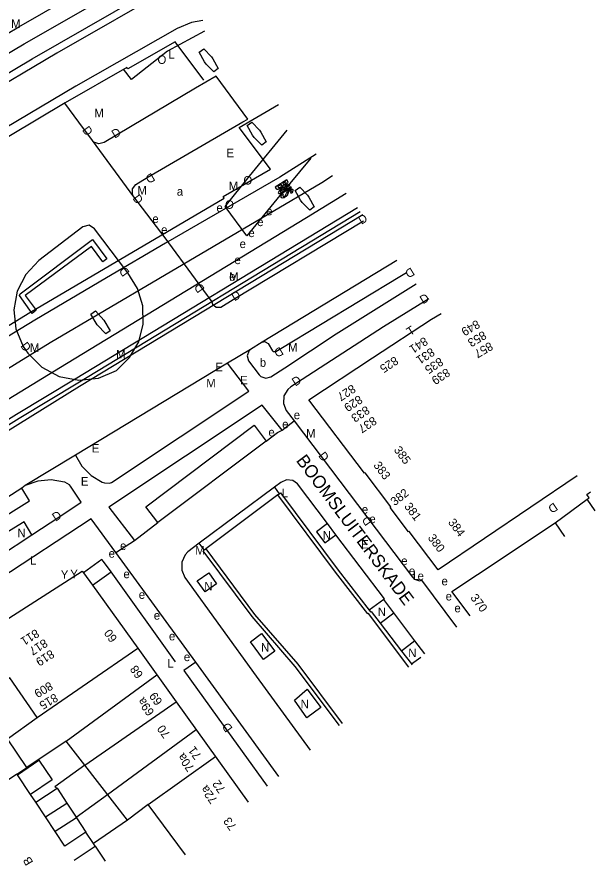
# Model space of a CAD drawing. Extents: x 81617 to 82144, y 454649 to 455150.
# Drawn here: x 82075.7 to 82143.7, y 454964.6 to 455063.4 of the extents above; entities that cross this region are included whole.
import ezdxf

# ---------------------------------------------------------------- set-up
doc = ezdxf.new("R2010")
doc.units = 0
doc.layers.add('B-WE-OG-TOPOGRAFIE-G', color=7, linetype='Continuous')
doc.layers.add('B-WE-VW-MARKERING-G', color=7, linetype='Continuous')

msp = doc.modelspace()

# ---------------------------------------------------------------- linework, layer by layer
at = {"layer": 'B-WE-OG-TOPOGRAFIE-G'}
for p, q in [((82097.732, 455061.677), (82093.376, 455059.341)), ((82093.376, 455059.341), (82089.159, 455056.016)), ((82089.159, 455056.016), (82088.221, 455057.23)), ((82081.253, 455053.218), (82082.928, 455050.982)), ((82082.928, 455050.982), (82084.518, 455048.861)), ((82084.518, 455048.861), (82089.386, 455042.244)), ((82100.169, 455041.114), (82103.032, 455044.661)), ((82089.386, 455042.244), (82093.051, 455037.432)), ((82116.336, 455040.099), (82083.03, 455019.955)), ((82120.339, 455034.735), (82104.522, 455025.165)), ((82104.522, 455025.165), (82103.134, 455024.311)), ((82103.134, 455024.311), (82100.45, 455022.707)), ((82100.45, 455022.707), (82082.553, 455011.9)), ((82106.847, 455014.842), (82104.505, 455017.775)), ((82106.847, 455014.842), (82108.264, 455015.923)), ((82104.966, 455013.544), (82092.259, 455003.963)), ((82082.553, 455011.9), (82076.632, 455008.315)), ((82076.632, 455008.315), (82076.259, 455008.018)), ((82105.944, 455008.144), (82097.115, 455001.552)), ((82105.944, 455008.144), (82106.52, 455007.347)), ((82106.357, 455007.226), (82097.871, 455000.9)), ((82106.357, 455007.226), (82106.52, 455007.347)), ((82138.974, 455003.941), (82142.707, 455006.721)), ((82087.305, 455000.449), (82084.418, 455004.394)), ((82089.49, 455001.875), (82092.259, 455003.963)), ((82113.173, 455002.548), (82112.187, 455003.879)), ((82087.305, 455000.449), (82089.49, 455001.875)), ((82097.705, 455000.776), (82097.115, 455001.552)), ((82097.705, 455000.776), (82097.871, 455000.9)), ((82085.676, 454999.645), (82083.516, 454998.066)), ((82085.848, 454999.405), (82085.676, 454999.645)), ((82096.717, 454987.588), (82087.305, 455000.449)), ((82086.735, 454998.168), (82085.848, 454999.405)), ((82083.516, 454998.066), (82084.559, 454996.615)), ((82084.559, 454996.615), (82086.735, 454998.168)), ((82094.299, 454987.608), (82086.735, 454998.168)), ((82118.806, 454994.956), (82117.088, 454993.702)), ((82119.99, 454993.38), (82118.806, 454994.956)), ((82118.365, 454992.173), (82119.99, 454993.38)), ((82122.468, 454990.081), (82119.99, 454993.38)), ((82118.365, 454992.173), (82120.899, 454988.866)), ((82122.468, 454990.081), (82120.899, 454988.866)), ((82123.623, 454988.543), (82122.468, 454990.081)), ((82078.047, 454981.062), (82089.871, 454989.225)), ((82120.899, 454988.866), (82122.05, 454987.364)), ((82122.05, 454987.364), (82123.151, 454988.146)), ((82106.48, 454974.157), (82096.717, 454987.588)), ((82122.05, 454987.364), (82122.116, 454987.278)), ((82081.455, 454978.31), (82092.134, 454986.079)), ((82083.648, 454975.484), (82094.404, 454982.923)), ((82086.323, 454972.038), (82096.751, 454979.658)), ((82091.098, 454970.85), (82099.036, 454976.48)), ((82075.678, 454974.419), (82076.848, 454975.198)), ((82075.73, 454974.342), (82075.678, 454974.419)), ((82077.276, 454972.047), (82075.73, 454974.342)), ((82077.896, 454971.149), (82077.276, 454972.047)), ((82077.896, 454971.149), (82080.394, 454972.789)), ((82080.394, 454972.789), (82081.555, 454971.02)), ((82082.647, 454969.358), (82086.323, 454972.038)), ((82079.048, 454969.393), (82077.896, 454971.149)), ((82079.048, 454969.393), (82081.555, 454971.02)), ((82080.158, 454967.702), (82079.048, 454969.393)), ((82082.692, 454969.288), (82080.158, 454967.702)), ((82082.692, 454969.288), (82083.788, 454967.62)), ((82088.674, 454969.01), (82084.674, 454966.284)), ((82084.674, 454966.284), (82083.788, 454967.62)), ((82084.879, 454965.976), (82084.674, 454966.284)), ((82082.384, 454964.333), (82084.879, 454965.976)), ((82084.879, 454965.976), (82086.033, 454964.222))]:
    msp.add_line(p, q, dxfattribs=at)
for points in [[(82059.085, 455052.226), (82068.618, 455057.892), (82075.893, 455062.217), (82090.887, 455070.83)], [(81959.785, 454983.825), (81978.143, 454996.941), (81996.774, 455009.764), (82016.278, 455022.758), (82037.965, 455036.748), (82038.034, 455036.785), (82041.792, 455039.152), (82061.121, 455051.062), (82076.512, 455060.199), (82092.497, 455069.379)], [(81960.485, 454981.872), (81961.152, 454982.351), (81979.261, 454995.289), (81997.857, 455008.089), (82017.331, 455021.062), (82038.916, 455034.987), (82038.973, 455035.017), (82042.795, 455037.425), (82062.097, 455049.318), (82077.455, 455058.435), (82093.547, 455067.677)], [(82094.196, 455067.034), (82080.353, 455059.107), (82061.604, 455047.995), (82058.217, 455045.922), (82040.23, 455034.796), (82020.805, 455022.33), (82020.067, 455021.852), (81999.057, 455007.868), (81989.298, 455001.207), (81971.359, 454988.622), (81965.928, 454984.683)], [(82097.516, 455062.931), (82096.199, 455062.709), (82094.495, 455062.02), (82082.618, 455055.219), (82074.287, 455050.281), (82065.129, 455044.853)], [(82097.655, 455055.944), (82094.297, 455060.438), (82088.7, 455057.248), (82088.587, 455057.441), (82081.33, 455053.264), (82074.912, 455049.441), (82065.769, 455043.994)], [(82098.836, 455056.894), (82097.932, 455057.82), (82097.737, 455058.092), (82097.113, 455059.225), (82097.643, 455059.604), (82098.538, 455058.681), (82098.714, 455058.431), (82099.339, 455057.29), (82098.836, 455056.894)], [(82089.386, 455042.244), (82089.251, 455042.536), (82089.277, 455043.167), (82089.669, 455043.661), (82091, 455044.484), (82102.23, 455051.022), (82102.809, 455051.353), (82099.095, 455056.402), (82096.686, 455054.996), (82085.918, 455048.605), (82085.302, 455048.44), (82084.706, 455048.666), (82084.518, 455048.861)], [(81908.893, 454909.665), (81922.078, 454920.426), (81934.059, 454929.942), (81952.813, 454944.436), (81970.927, 454957.964), (81989.889, 454971.628), (82009.083, 454984.966), (82010.714, 454986.077), (82028.879, 454998.275), (82047.264, 455010.138), (82051.217, 455012.627), (82070.774, 455024.747), (82077.174, 455028.646), (82100.034, 455042.055), (82099.927, 455042.255), (82105.495, 455045.472), (82101.819, 455050.382), (82106.416, 455053.06)], [(82104.484, 455048.281), (82103.58, 455049.207), (82103.385, 455049.479), (82102.761, 455050.612), (82103.291, 455050.991), (82104.186, 455050.068), (82104.362, 455049.818), (82104.987, 455048.677), (82104.484, 455048.281)], [(82103.032, 455044.661), (82107.464, 455050.078)], [(82110.864, 455047.248), (82106.595, 455044.529), (82093.157, 455036.793), (82086.193, 455032.73), (82077.781, 455027.741), (82071.319, 455023.811), (82051.792, 455011.702), (82032.005, 454998.954), (82011.355, 454985.186), (81991.431, 454971.342), (81971.574, 454957.059), (81953.642, 454943.677), (81934.749, 454929.095), (81934.668, 454929.059), (81923.982, 454920.562)], [(82110.864, 455047.248), (82106.595, 455044.529), (82093.157, 455036.793), (82086.193, 455032.73), (82077.781, 455027.741), (82071.319, 455023.811), (82051.792, 455011.702), (82032.005, 454998.954), (82011.355, 454985.186), (81991.431, 454971.342), (81971.574, 454957.059), (81953.642, 454943.677), (81934.749, 454929.095), (81934.668, 454929.059), (81923.982, 454920.562)], [(82110.222, 455046.792), (82106.249, 455041.952), (82102.694, 455037.646), (82100.169, 455041.114)], [(82110.129, 455040.647), (82109.225, 455041.573), (82109.03, 455041.845), (82108.406, 455042.978), (82108.936, 455043.357), (82109.831, 455042.434), (82110.007, 455042.184), (82110.632, 455041.043), (82110.129, 455040.647)], [(82114.391, 455042.64), (82109.706, 455039.764), (82081.515, 455022.601), (82074.639, 455018.412), (82055.672, 455006.703), (82036.919, 454994.656), (82036.451, 454994.349), (82018.566, 454982.511), (82000.905, 454970.342), (81999.11, 454969.078), (81990.682, 454963.105), (81977.834, 454953.846), (81958.782, 454939.671), (81938.835, 454924.345), (81924.746, 454913.113), (81914.037, 454904.322)], [(82115.704, 455040.924), (82082.532, 455020.83), (82075.64, 455016.652), (82054.282, 455003.392), (82037.546, 454992.669), (82017.619, 454979.373), (82000.311, 454967.428), (81990.774, 454960.649), (81979.42, 454952.474), (81977.587, 454951.135), (81958.705, 454937.073), (81940.065, 454922.691), (81926.188, 454911.628), (81915.47, 454902.833)], [(82116.04, 455040.485), (82082.817, 455020.36), (82075.928, 455016.183), (82054.575, 455002.927), (82037.847, 454992.209), (82017.928, 454978.918), (82000.627, 454966.978), (81991.094, 454960.202), (81979.743, 454952.029), (81977.913, 454950.692), (81959.037, 454936.635), (81940.404, 454922.258), (81926.534, 454911.2), (81915.853, 454902.435)], [(82101.11, 455030.154), (82116.427, 455039.397)], [(82083.414, 455038.695), (82078.232, 455034.744), (82076.701, 455033.124), (82075.694, 455031.135), (82075.295, 455028.942), (82075.536, 455026.726), (82076.398, 455024.67), (82076.966, 455023.881), (82078.607, 455022.233), (82080.659, 455021.138), (82082.942, 455020.694), (82085.255, 455020.938)], [(82088.927, 455023.352), (82089.998, 455025.21), (82090.53, 455027.288), (82090.482, 455029.432), (82089.857, 455031.484), (82088.703, 455033.292), (82084.793, 455038.488), (82084.148, 455038.89), (82083.414, 455038.695)], [(82085.774, 455034.599), (82084.422, 455036.405), (82076.628, 455030.637), (82077.949, 455028.902), (82077.472, 455028.539), (82075.979, 455030.623), (82076.046, 455030.853), (82084.556, 455037.209), (82086.238, 455034.956), (82085.774, 455034.599)], [(82093.051, 455037.432), (82096.635, 455032.565), (82098.606, 455029.905)], [(82104.522, 455025.165), (82104.815, 455025.233), (82104.854, 455025.211), (82105.198, 455025.011), (82105.718, 455024.149), (82105.803, 455024.056), (82106.133, 455024.049), (82106.687, 455024.403), (82120.7, 455032.878), (82121.494, 455033.358)], [(82107.162, 455022.163), (82113.225, 455026.136), (82122.617, 455032.02)], [(82098.606, 455029.905), (82098.688, 455029.641), (82098.881, 455029.468)], [(82098.881, 455029.468), (82099.097, 455029.275), (82099.646, 455029.271), (82101.11, 455030.154)], [(82124.096, 455030.257), (82118.79, 455026.962), (82108.547, 455020.339)], [(82085.105, 455027.208), (82084.365, 455028.457), (82084.894, 455028.835), (82085.898, 455027.761), (82086.638, 455026.512), (82086.109, 455026.134), (82085.105, 455027.208)], [(82141.531, 455009.479), (82125.199, 454998.421), (82121.795, 455002.931), (82121.715, 455002.871), (82119.545, 455005.752), (82119.625, 455005.812), (82116.618, 455009.831), (82116.615, 455009.837), (82116.527, 455009.771), (82110.009, 455018.405), (82117.5, 455023.329), (82124.409, 455027.872), (82125.539, 455028.538)], [(82103.134, 455024.311), (82102.937, 455024.122), (82102.73, 455023.541), (82102.912, 455022.953), (82104.15, 455021.326), (82104.336, 455021.134), (82104.928, 455020.915), (82105.536, 455021.086), (82107.162, 455022.163)], [(82082.553, 455011.9), (82083.322, 455010.609), (82084.392, 455009.515), (82085.708, 455008.733), (82085.954, 455008.634), (82086.563, 455008.595), (82086.779, 455008.683), (82102.93, 455019.387), (82100.45, 455022.707)], [(82085.255, 455020.938), (82087.394, 455021.851), (82088.927, 455023.352)], [(82083.03, 455019.955), (82057.183, 455003.949), (81991.413, 454959.768), (81980.08, 454951.613), (81979.406, 454951.12), (81959.963, 454936.639), (81940.761, 454921.838), (81926.019, 454909.682), (81916.307, 454901.963)], [(82108.547, 455020.339), (82107.887, 455019.912), (82107.512, 455019.601), (82107.071, 455018.842), (82107.006, 455017.967), (82107.332, 455017.151), (82108.264, 455015.923)], [(82104.505, 455017.775), (82086.49, 455005.789), (82089.49, 455001.875)], [(82108.264, 455015.923), (82122.194, 454997.57), (82122.434, 454997.314), (82123.024, 454997.118), (82123.254, 454997.193), (82127.374, 454991.689)], [(82092.259, 455003.963), (82090.849, 455005.814), (82103.587, 455015.426), (82104.966, 455013.544)], [(82104.966, 455013.544), (82106.307, 455014.555), (82106.847, 455014.842)], [(82083.215, 455006.351), (82081.969, 455008.242), (82081.857, 455008.396), (82081.322, 455008.707), (82081.265, 455008.724), (82079.702, 455008.983), (82078.125, 455008.844), (82076.632, 455008.315)], [(82112.187, 455003.879), (82108.66, 455008.531), (82108.115, 455008.918), (82107.377, 455008.998), (82106.702, 455008.69), (82105.944, 455008.144)], [(82010.029, 454964.298), (82011.221, 454962.458), (82034.615, 454978.051), (82057.643, 454993.126), (82057.076, 454994.001), (82077.142, 455006.535), (82076.259, 455008.018)], [(82076.259, 455008.018), (82057.538, 454996.01), (82033.323, 454979.907), (82028.024, 454976.367)], [(82142.707, 455006.721), (82142.939, 455006.894), (82142.668, 455007.28), (82143.121, 455007.584)], [(82121.772, 454986.989), (82116.996, 454993.283), (82116.927, 454993.248), (82113.133, 454998.132), (82106.357, 455007.226)], [(82106.52, 455007.347), (82106.667, 455007.479), (82113.426, 454998.379), (82117.088, 454993.702)], [(82143.667, 455005.361), (82142.707, 455006.721)], [(82077.427, 455002.543), (82080.715, 455004.692), (82083.215, 455006.351)], [(82084.418, 455004.394), (82073.51, 454997.279), (82033.926, 454971.564), (82033.722, 454971.438), (82029.796, 454968.756), (82007.369, 454952.588)], [(82077.427, 455002.543), (82076.516, 455004.048), (82061.169, 454994.658), (82062.44, 454992.787)], [(82112.187, 455003.879), (82110.913, 455002.88), (82111.89, 455001.59), (82113.173, 455002.548)], [(82128.961, 454993.022), (82126.824, 454995.88), (82132.846, 454999.875), (82134.53, 455000.993), (82138.974, 455003.941)], [(82138.974, 455003.941), (82140.057, 455002.332)], [(82062.44, 454992.787), (82073.577, 455000.026), (82077.427, 455002.543)], [(82118.806, 454994.956), (82118.905, 454995.032), (82113.173, 455002.548)], [(82097.115, 455001.552), (82095.782, 455000.536), (82095.468, 455000.199), (82095.064, 454999.34), (82095.046, 454998.392), (82095.416, 454997.518), (82103.82, 454985.941), (82110.172, 454977.256)], [(82113.594, 454980.127), (82108.391, 454987.086), (82103.32, 454992.941), (82097.556, 455000.661), (82097.705, 455000.776)], [(82097.871, 455000.9), (82103.624, 454993.177), (82108.705, 454987.344), (82113.903, 454980.387)], [(82006.653, 454946.804), (82009.919, 454949.165), (82035.188, 454967.438), (82083.36, 454998.282), (82083.516, 454998.066)], [(82097.796, 454995.825), (82096.884, 454997.142), (82098.219, 454998.064), (82099.139, 454996.78), (82097.796, 454995.825)], [(82084.559, 454996.615), (82089.871, 454989.225), (82094.404, 454982.923), (82102.878, 454971.136)], [(82117.088, 454993.702), (82117.253, 454993.491), (82117.321, 454993.536), (82118.365, 454992.173)], [(82104.674, 454987.885), (82103.126, 454989.975), (82104.423, 454990.953), (82105.989, 454988.859), (82104.674, 454987.885)], [(82096.717, 454987.588), (82095.281, 454986.583), (82099.204, 454981.159)], [(82095.487, 454964.933), (82091.098, 454970.85), (82088.674, 454969.01), (82083.648, 454975.484), (82081.455, 454978.31), (82076.848, 454975.198), (82074.58, 454978.585), (82078.047, 454981.062), (82074.85, 454985.751), (82067.154, 454980.72), (82070.059, 454976.93)], [(82109.807, 454984.399), (82111.392, 454982.238), (82109.766, 454981.028), (82108.296, 454983.101), (82109.807, 454984.399)], [(82099.204, 454981.159), (82105.098, 454972.998)], [(82075.678, 454974.419), (82074.337, 454973.526), (82072.212, 454976.807)], [(82075.73, 454974.342), (82078.266, 454976.05), (82079.812, 454973.755), (82077.276, 454972.047)], [(82083.648, 454975.484), (82080.127, 454972.94), (82080.394, 454972.789)], [(82081.555, 454971.02), (82082.647, 454969.358), (82082.692, 454969.288)], [(82083.788, 454967.62), (82081.29, 454965.98), (82080.158, 454967.702)]]:
    msp.add_lwpolyline(points, dxfattribs=at)
at = {"layer": 'B-WE-VW-MARKERING-G'}
for p, q in [((82107.399, 455044.215), (82106.03, 455043.386)), ((82106.03, 455043.386), (82106.166, 455043.162)), ((82106.732, 455043.693), (82106.339, 455043.456)), ((82106.339, 455043.456), (82106.404, 455043.349)), ((82107.71, 455043.702), (82106.683, 455043.079)), ((82106.806, 455043.575), (82106.732, 455043.693)), ((82106.734, 455042.994), (82107.761, 455043.616)), ((82107.891, 455043.402), (82106.864, 455042.781)), ((82106.915, 455042.695), (82107.942, 455043.317)), ((82107.245, 455044.006), (82106.922, 455043.809)), ((82106.922, 455043.809), (82106.98, 455043.71)), ((82107.304, 455043.909), (82107.245, 455044.006))]:
    msp.add_line(p, q, dxfattribs=at)
for points in [[(81923.982, 454920.562), (81953.271, 454939.419), (81956.877, 454942.19), (81975.968, 454956.394), (81988.846, 454965.674), (81997.288, 454971.657), (81999.1, 454972.933), (82016.799, 454985.128), (82034.713, 454996.986), (82035.2, 454997.305), (82053.989, 455009.375), (82072.988, 455021.104), (82079.577, 455025.118), (82111.521, 455043.928), (82112.794, 455044.726)], [(82107.555, 455043.958), (82107.399, 455044.215)], [(82107.761, 455043.616), (82107.71, 455043.702)], [(82107.942, 455043.317), (82107.891, 455043.402)], [(82107.019, 455042.523), (82106.862, 455042.534)], [(82107.839, 455042.715), (82108.011, 455042.701)]]:
    msp.add_lwpolyline(points, dxfattribs=at)
for centre, radius, start, end in [((82106.265, 455043.241), 0.127, 218.2175, 289.75723), ((82105.751, 455045.282), 2.231, 284.46543, 289.75364), ((82106.425, 455043.362), 0.025, 211.44326, 241.35755), ((82106.506, 455043.51), 0.194, 241.35755, 279.88503), ((82105.989, 455044.684), 1.588, 288.96684, 296.23433), ((82106.462, 455043.75), 0.437, 280.16864, 300.2796), ((82106.411, 455043.79), 0.498, 302.98778, 320.64727), ((82106.153, 455044.244), 1.122, 298.67276, 308.95514), ((82106.735, 455043.53), 0.0828, 317.3468, 31.57468), ((82106.615, 455043.711), 0.418, 305.58783, 339.9615), ((82107.037, 455043.744), 0.0658, 209.92212, 255.73596), ((82107.676, 455041.354), 2.312, 102.41526, 106.80134), ((82106.931, 455044.135), 0.464, 281.23859, 293.86332), ((82106.841, 455044.329), 0.678, 294.13472, 311.21739), ((82107.054, 455044.077), 0.481, 284.96025, 321.31306), ((82107.246, 455043.873), 0.068, 308.24734, 32.48141), ((82106.398, 455044.619), 1.332, 320.7477, 330.21205), ((82106.516, 455042.716), 0.109, 160.16078, 262.65885), ((82107.061, 455042.493), 0.698, 122.84701, 158.0916), ((82106.573, 455043.303), 0.698, 264.12807, 299.37267), ((82106.723, 455042.842), 0.0816, 159.4531, 263.22962), ((82106.87, 455042.805), 0.233, 125.79222, 163.65361), ((82106.8, 455042.238), 0.104, 160.03503, 262.3493), ((82107.082, 455042.17), 0.394, 146.79477, 164.66069), ((82106.761, 455042.99), 0.233, 258.28562, 296.14702), ((82107.498, 455041.95), 0.863, 137.44022, 149.66616), ((82106.896, 455042.735), 0.609, 259.61528, 281.61394), ((82107.037, 455042.385), 0.0988, 159.4114, 268.64803), ((82107.278, 455042.257), 0.371, 134.21761, 153.98497), ((82106.789, 455042.974), 0.867, 285.39927, 298.83063), ((82107.031, 455042.601), 0.315, 270.78722, 310.27228), ((82106.733, 455043.093), 0.998, 298.33581, 309.8445), ((82106.961, 455042.616), 0.374, 316.97297, 355.12317), ((82107.753, 455042.531), 0.423, 139.28481, 172.81132), ((82106.955, 455042.847), 0.667, 308.71961, 326.70305), ((82107.982, 455042.359), 0.709, 124.34073, 140.82762), ((82107.216, 455042.626), 0.33, 333.82224, 358.64696), ((82107.905, 455042.64), 0.359, 157.74282, 183.36492), ((82107.854, 455042.593), 0.335, 112.62653, 147.07948), ((82108.145, 455042.113), 1.005, 112.63388, 124.09573), ((82107.959, 455042.409), 0.547, 93.43436, 115.39689), ((82108.003, 455042.507), 0.587, 94.18864, 114.64262), ((82107.312, 455043.148), 0.682, 320.4933, 339.76235), ((82107.923, 455042.924), 0.0313, 339.27297, 83.01035), ((82108.028, 455042.501), 0.595, 85.25081, 96.54256), ((82107.503, 455043.174), 0.695, 317.032, 328.61013), ((82108.066, 455042.994), 0.101, 338.62694, 83.69993), ((82107.384, 455043.22), 0.82, 330.24359, 341.31258)]:
    msp.add_arc(centre, radius, start, end, dxfattribs=at)

# ---------------------------------------------------------------- texts
at = {"layer": 'B-WE-OG-TOPOGRAFIE-G'}
for s, p in [('M', (82074.989, 455062.075)), ('L', (82093.496, 455058.465)), ('O', (82092.2, 455057.846)), ('M', (82084.774, 455051.574)), ('E', (82100.315, 455046.87)), ('O', (82102.306, 455043.678)), ('M', (82089.832, 455042.501)), ('a', (82094.47, 455042.373)), ('M', (82100.569, 455043.025)), ('e', (82099.136, 455040.455)), ('O', (82100.151, 455040.825)), ('e', (82104.979, 455040.058)), ('e', (82091.595, 455039.161)), ('e', (82103.919, 455038.791)), ('e', (82092.625, 455037.878)), ('e', (82102.886, 455037.502)), ('e', (82101.853, 455036.213)), ('e', (82101.248, 455034.328)), ('M', (82100.631, 455032.383)), ('e', (82100.631, 455032.383)), ('M', (82077.197, 455024.025)), ('M', (82107.554, 455024.053)), ('M', (82087.336, 455023.252)), ('E', (82099.009, 455021.749)), ('b', (82104.227, 455022.268)), ('M', (82097.935, 455019.847)), ('E', (82101.916, 455020.205)), ('e', (82108.221, 455016.117)), ('e', (82106.86, 455015.041)), ('e', (82105.242, 455014.096)), ('M', (82109.677, 455013.956)), ('E', (82084.477, 455012.205)), ('E', (82083.191, 455008.317)), ('L', (82106.79, 455006.955)), ('e', (82116.227, 455005.026)), ('e', (82117.116, 455003.908)), ('N', (82075.729, 455002.257)), ('N', (82111.636, 455001.963)), ('E', (82116.133, 455000.931)), ('e', (82086.451, 454999.849)), ('e', (82087.803, 455000.746)), ('M', (82096.641, 455000.204)), ('L', (82077.227, 454999.018)), ('e', (82120.857, 454998.987)), ('Y', (82080.832, 454997.373)), ('Y', (82081.942, 454997.426)), ('e', (82088.191, 454997.437)), ('e', (82121.756, 454997.802)), ('L', (82122.23, 454997.239)), ('e', (82122.782, 454997.21)), ('N', (82097.7, 454995.998)), ('e', (82125.595, 454996.603)), ('e', (82090, 454995.013)), ('e', (82126.083, 454994.822)), ('N', (82118.102, 454992.996)), ('e', (82127.112, 454993.432)), ('e', (82091.765, 454992.569)), ('e', (82093.546, 454990.136)), ('N', (82104.37, 454988.819)), ('N', (82121.686, 454988.175)), ('L', (82093.357, 454986.948)), ('e', (82095.3, 454987.699)), ('N', (82109.028, 454982.163))]:
    msp.add_text(s, height=1, dxfattribs=at).set_placement(p)
for s, height, rotation, p in [('D', 1, 306.91632, (82083.296, 455050.064)), ('D', 1, 30.77053, (82087.181, 455049.058)), ('D', 1, 210.28242, (82091.518, 455045.081)), ('D', 1, 307.38345, (82089.223, 455042.034)), ('D', 1, 31.01116, (82116.177, 455038.947)), ('D', 1, 126.95709, (82088.975, 455033.354)), ('D', 1, 211.15383, (82122.03, 455033.981)), ('D', 1, 126.51232, (82097.797, 455031.425)), ('D', 1, 31.25523, (82101.263, 455029.947)), ('D', 1, 31.56561, (82123.43, 455029.595)), ('849', 1, 210.53526, (82129.735, 455027.821)), ('T', 1, 33.04816, (82121.903, 455025.862)), ('853', 1, 210.53526, (82130.498, 455026.529)), ('841', 1, 213.32214, (82123.57, 455025.825)), ('D', 1, 306.58367, (82076.046, 455024.713)), ('D', 1, 211.04539, (82106.61, 455024.653)), ('831', 1, 213.32214, (82124.374, 455024.558)), ('857', 1, 210.53526, (82131.263, 455025.239)), ('825', 1, 213.32214, (82120.1, 455023.544)), ('835', 1, 213.32214, (82125.379, 455023.424)), ('839', 1, 213.32214, (82126.184, 455022.158)), ('D', 1, 32.88613, (82108.412, 455019.942)), ('827', 1, 213.32214, (82115.085, 455020.246)), ('829', 1, 213.32214, (82115.886, 455018.978)), ('833', 1, 213.32214, (82116.729, 455017.737)), ('837', 1, 213.32214, (82117.557, 455016.486)), ('385', 1, 306.87255, (82119.935, 455012.494)), ('BOOMSLUITERSKADE', 1.5, 306.85409, (82108.436, 455011.248)), ('D', 1, 307.28809, (82111.068, 455011.808)), ('383', 1, 306.87255, (82117.536, 455010.694)), ('382', 1, 38.08724, (82120.092, 455005.886)), ('381', 1, 306.87255, (82121.164, 455005.857)), ('D', 1, 214.10772, (82138.821, 455006.364)), ('D', 1, 33.16497, (82080.227, 455004.069)), ('D', 1, 124.62116, (82117.532, 455004.05)), ('384', 1, 306.87255, (82126.314, 455003.99)), ('380', 1, 306.87255, (82123.931, 455002.167)), ('370', 1, 306.84119, (82128.941, 454995.13)), ('811', 1, 212.63099, (82077.883, 454991.51)), ('60', 1, 125.7168, (82087.521, 454990.355)), ('817', 1, 212.63099, (82078.877, 454990.365)), ('819', 1, 212.63099, (82079.662, 454989.087)), ('68', 1, 125.7168, (82090.572, 454986.112)), ('809', 1, 210.89618, (82079.509, 454985.334)), ('815', 1, 210.89618, (82080.117, 454983.95)), ('69', 1, 125.7168, (82092.838, 454982.96)), ('69a', 1, 125.7168, (82091.882, 454981.72)), ('70', 1, 125.7168, (82093.761, 454979.108)), ('D', 1, 125.77913, (82101.084, 454979.81)), ('70a', 1, 125.7168, (82096.588, 454975.175)), ('71', 1, 125.7168, (82097.42, 454976.587)), ('72a', 1, 125.7168, (82099.303, 454971.4)), ('72', 1, 125.7168, (82100.258, 454972.64)), ('73', 1, 125.7168, (82101.551, 454968.273)), ('B', 1, 120.96769, (82077.621, 454964.082))]:
    msp.add_text(s, height=height, rotation=rotation, dxfattribs=at).set_placement(p)

doc.saveas('drawing.dxf')
